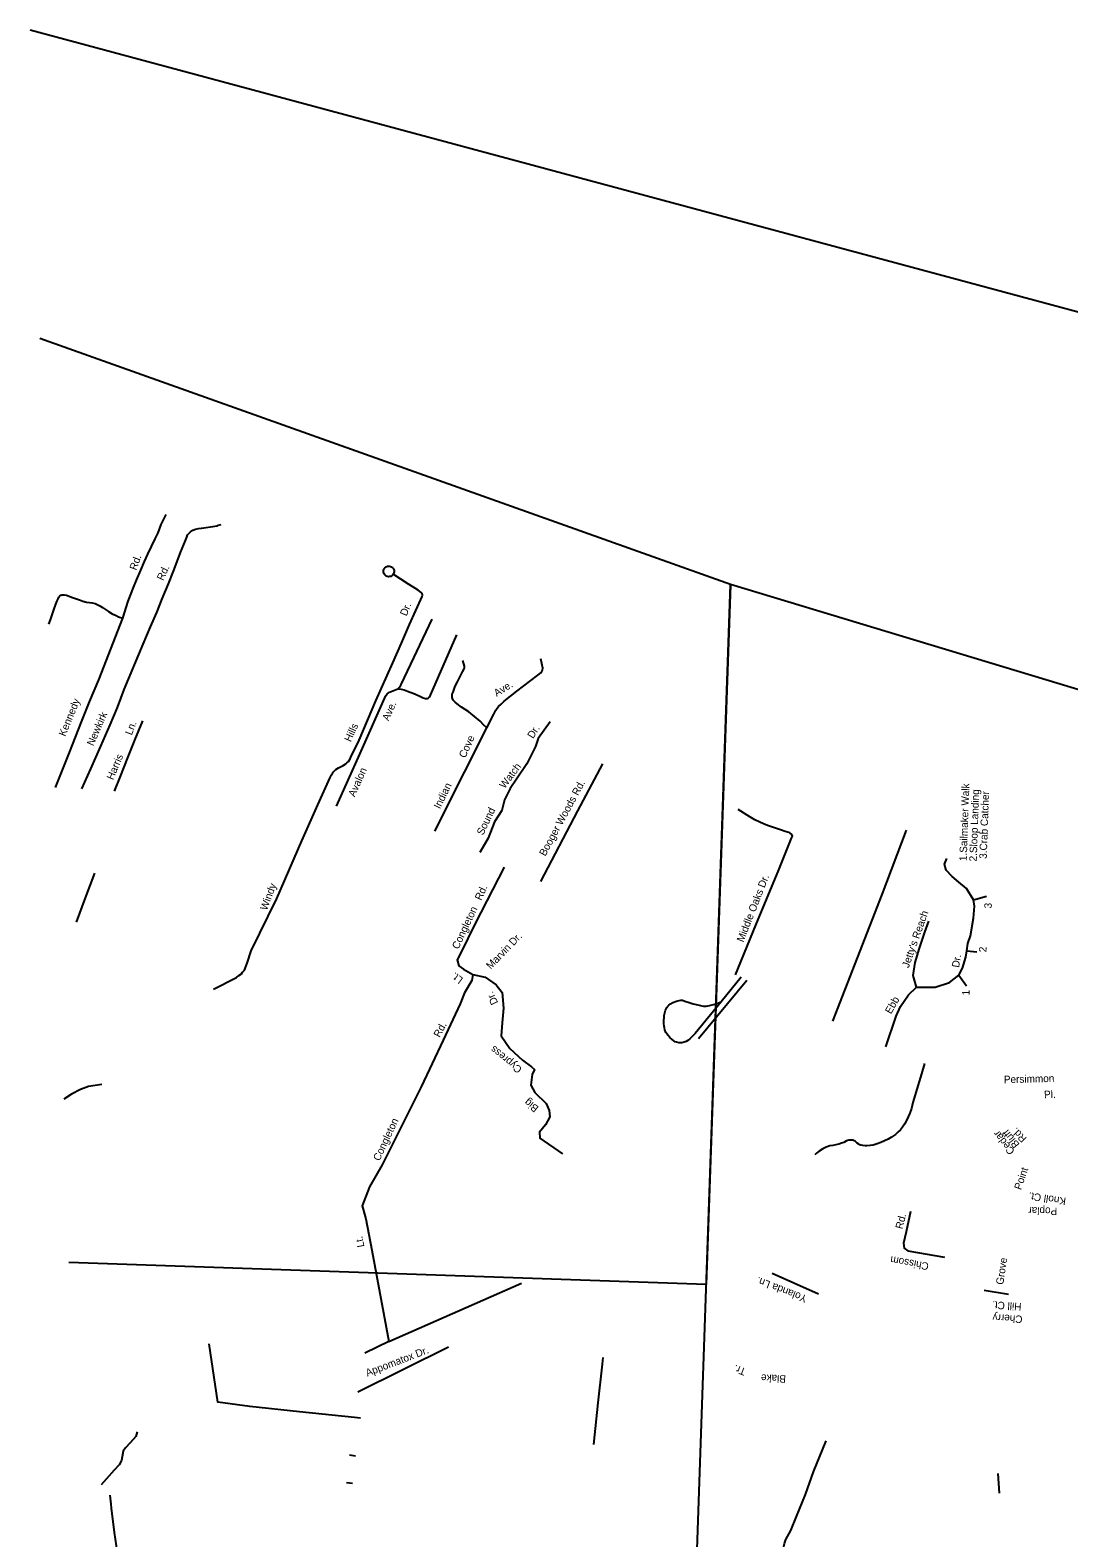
# Model space of a CAD drawing. Extents: x 2308163 to 2335412, y -96774 to 127732.
# Drawn here: x 2322501.8 to 2322537.4, y 95039.6 to 95091.3 of the extents above; entities that cross this region are included whole.
import ezdxf

# ---------------------------------------------------------------- set-up
doc = ezdxf.new("R2010")
doc.units = 0
for name, color, linetype in [('Old_Level_10', 7, 'Continuous'), ('Old_Level_35', 7, 'Continuous'), ('Old_Level_63', 7, 'Continuous')]:
    doc.layers.add(name, color=color, linetype=linetype)

msp = doc.modelspace()

# ---------------------------------------------------------------- linework, layer by layer
at = {"layer": 'Old_Level_35'}
for p, q in [((2322524.699, 95056.695), (2322526.357, 95058.696)), ((2322526.164, 95058.794), (2322525.479, 95057.959)), ((2322513.104, 95043.674), (2322512.894, 95043.695)), ((2322512.931, 95042.365), (2322512.728, 95042.401)), ((2322504.385, 95041.587), (2322504.203, 95041.384)), ((2322512.831, 95041.429), (2322512.628, 95041.45)), ((2322534.975, 95041.776), (2322535.017, 95041.102)), ((2322504.496, 95041.032), (2322504.533, 95040.714))]:
    msp.add_line(p, q, dxfattribs=at)
for points in [[(2322504.948, 95071.119), (2322505.128, 95071.7), (2322505.313, 95072.163), (2322505.421, 95072.419), (2322505.566, 95072.767), (2322505.69, 95073.059), (2322505.8, 95073.315), (2322506.056, 95073.839), (2322506.156, 95074.041), (2322506.266, 95074.333), (2322506.432, 95074.674)], [(2322503.541, 95065.261), (2322503.85, 95065.95), (2322504.189, 95066.725), (2322504.514, 95067.46), (2322504.77, 95068.056), (2322504.992, 95068.666), (2322505.649, 95070.223), (2322505.901, 95070.819), (2322506.11, 95071.313), (2322506.303, 95071.784), (2322506.514, 95072.294), (2322506.707, 95072.789), (2322506.932, 95073.367), (2322507.04, 95073.64), (2322507.095, 95073.779), (2322507.14, 95073.894), (2322507.171, 95073.971), (2322507.22, 95074.033), (2322507.268, 95074.078), (2322507.347, 95074.131), (2322507.443, 95074.167), (2322507.546, 95074.19), (2322507.649, 95074.203), (2322507.803, 95074.222), (2322507.959, 95074.247), (2322508.037, 95074.263), (2322508.169, 95074.286), (2322508.224, 95074.302), (2322508.326, 95074.331)], [(2322514.23, 95072.626), (2322514.205, 95072.593), (2322514.177, 95072.571), (2322514.144, 95072.551), (2322514.103, 95072.54), (2322514.06, 95072.539), (2322514.02, 95072.547), (2322513.989, 95072.561), (2322513.959, 95072.582), (2322513.936, 95072.606), (2322513.916, 95072.635), (2322513.904, 95072.661), (2322513.897, 95072.691), (2322513.894, 95072.723), (2322513.897, 95072.749), (2322513.904, 95072.78), (2322513.917, 95072.806), (2322513.934, 95072.833), (2322513.954, 95072.854), (2322513.977, 95072.873), (2322514.005, 95072.886), (2322514.03, 95072.895), (2322514.066, 95072.901), (2322514.1, 95072.899), (2322514.136, 95072.892), (2322514.163, 95072.879), (2322514.188, 95072.861), (2322514.206, 95072.847), (2322514.224, 95072.825), (2322514.237, 95072.805), (2322514.247, 95072.78), (2322514.254, 95072.753), (2322514.256, 95072.729), (2322514.256, 95072.701), (2322514.252, 95072.676), (2322514.244, 95072.651), (2322514.23, 95072.626)], [(2322511.643, 95064.71), (2322512.057, 95065.652), (2322512.106, 95065.746), (2322512.138, 95065.791), (2322512.17, 95065.837), (2322512.211, 95065.884), (2322512.259, 95065.929), (2322512.346, 95065.982), (2322512.505, 95066.064), (2322512.599, 95066.116), (2322512.639, 95066.148), (2322512.692, 95066.202), (2322512.744, 95066.285), (2322512.767, 95066.342), (2322513.055, 95066.925), (2322513.628, 95068.28), (2322514.215, 95069.582), (2322514.506, 95070.256), (2322514.786, 95070.899), (2322514.999, 95071.376), (2322515.169, 95071.76), (2322515.215, 95071.854), (2322515.226, 95071.904), (2322515.214, 95071.958), (2322515.185, 95071.993), (2322515.078, 95072.072), (2322514.754, 95072.278), (2322514.23, 95072.626)], [(2322502.409, 95070.91), (2322502.461, 95071.064), (2322502.579, 95071.405), (2322502.647, 95071.598), (2322502.692, 95071.713), (2322502.723, 95071.784), (2322502.755, 95071.838), (2322502.785, 95071.878), (2322502.816, 95071.901), (2322502.855, 95071.917), (2322502.882, 95071.919), (2322502.941, 95071.917), (2322503.019, 95071.902), (2322503.224, 95071.825), (2322503.456, 95071.74), (2322503.58, 95071.696), (2322503.703, 95071.662), (2322503.805, 95071.652), (2322503.896, 95071.641), (2322504, 95071.615), (2322504.069, 95071.59), (2322504.161, 95071.54), (2322504.255, 95071.479), (2322504.316, 95071.433), (2322504.453, 95071.343), (2322504.577, 95071.269), (2322504.715, 95071.203), (2322504.8, 95071.162), (2322504.948, 95071.119)], [(2322502.635, 95065.311), (2322503.113, 95066.509), (2322503.529, 95067.558), (2322503.8, 95068.246), (2322504.124, 95068.997), (2322504.948, 95071.119)], [(2322514.389, 95068.691), (2322514.438, 95068.746), (2322514.485, 95068.815), (2322514.511, 95068.868), (2322515.561, 95071.078)], [(2322514.389, 95068.691), (2322514.504, 95068.679), (2322514.599, 95068.655), (2322514.716, 95068.613), (2322514.933, 95068.53), (2322515.118, 95068.447), (2322515.258, 95068.38), (2322515.332, 95068.363), (2322515.39, 95068.362), (2322515.425, 95068.373), (2322515.45, 95068.389), (2322515.478, 95068.422), (2322515.502, 95068.469), (2322516.408, 95070.541)], [(2322517.444, 95067.351), (2322517.33, 95067.456), (2322517.208, 95067.577), (2322517.016, 95067.737), (2322516.816, 95067.899), (2322516.571, 95068.068), (2322516.417, 95068.173), (2322516.347, 95068.232), (2322516.31, 95068.278), (2322516.287, 95068.305), (2322516.257, 95068.357), (2322516.25, 95068.396), (2322516.244, 95068.444), (2322516.254, 95068.506), (2322516.278, 95068.576), (2322516.319, 95068.684), (2322516.355, 95068.778), (2322516.427, 95068.931), (2322516.518, 95069.117), (2322516.607, 95069.279), (2322516.657, 95069.379), (2322516.672, 95069.428), (2322516.674, 95069.473), (2322516.611, 95069.665)], [(2322517.444, 95067.351), (2322517.675, 95067.822), (2322517.749, 95067.961), (2322517.792, 95068.028), (2322517.844, 95068.087), (2322517.926, 95068.168), (2322518.029, 95068.267), (2322518.467, 95068.608), (2322519.184, 95069.155), (2322519.289, 95069.245), (2322519.322, 95069.287), (2322519.352, 95069.337), (2322519.363, 95069.4), (2322519.294, 95069.722)], [(2322512.275, 95064.663), (2322513.077, 95066.449), (2322513.935, 95068.383), (2322513.963, 95068.443), (2322513.981, 95068.469), (2322513.998, 95068.488), (2322514.021, 95068.515), (2322514.049, 95068.543), (2322514.065, 95068.556), (2322514.1, 95068.576), (2322514.389, 95068.691)], [(2322504.666, 95065.181), (2322504.852, 95065.658), (2322505.129, 95066.355), (2322505.361, 95066.926), (2322505.63, 95067.591)], [(2322515.655, 95063.808), (2322516.673, 95065.83), (2322517.444, 95067.351)], [(2322519.609, 95067.557), (2322519.196, 95066.983), (2322519.109, 95066.712), (2322518.813, 95066.114), (2322518.462, 95065.597), (2322518.235, 95065.271), (2322518.045, 95064.886), (2322517.954, 95064.516), (2322517.705, 95064.133), (2322517.489, 95063.571), (2322517.196, 95063.072)], [(2322519.294, 95062.086), (2322520.556, 95064.51), (2322521.425, 95066.114)], [(2322509.356, 95059.704), (2322510.229, 95061.5), (2322511.089, 95063.48), (2322511.643, 95064.71)], [(2322525.97, 95058.885), (2322526.668, 95060.579), (2322527.456, 95062.483), (2322527.898, 95063.574), (2322527.93, 95063.636), (2322527.908, 95063.691), (2322527.839, 95063.747), (2322527.761, 95063.772), (2322527.676, 95063.799), (2322527.521, 95063.857), (2322527.072, 95064.008), (2322526.986, 95064.034), (2322526.932, 95064.059), (2322526.809, 95064.116), (2322526.638, 95064.2), (2322526.468, 95064.296), (2322526.069, 95064.548)], [(2322529.308, 95057.287), (2322531.001, 95061.639), (2322531.836, 95063.839)], [(2322518.037, 95062.574), (2322517.044, 95060.641), (2322516.546, 95059.636), (2322516.422, 95059.389), (2322516.473, 95059.194), (2322516.642, 95059.073), (2322516.964, 95058.888), (2322517.386, 95058.796), (2322517.763, 95058.533), (2322517.966, 95058.275), (2322518.005, 95057.733), (2322517.969, 95057.233), (2322517.934, 95056.791), (2322518.228, 95056.356), (2322518.658, 95055.955), (2322518.971, 95055.718)], [(2322531.132, 95056.413), (2322531.48, 95057.467), (2322531.637, 95057.795), (2322531.912, 95058.192), (2322532.182, 95058.458), (2322532.82, 95058.451), (2322533.32, 95058.622), (2322533.633, 95058.872), (2322533.757, 95059.114), (2322533.872, 95059.488), (2322533.908, 95059.704), (2322533.946, 95059.949), (2322534.042, 95060.221), (2322534.136, 95060.827), (2322534.179, 95061.232), (2322534.143, 95061.45), (2322533.895, 95061.836), (2322533.641, 95062.062), (2322533.402, 95062.259), (2322533.206, 95062.469), (2322533.14, 95062.674), (2322533.22, 95062.874)], [(2322503.971, 95062.365), (2322503.658, 95061.526), (2322503.342, 95060.689)], [(2322534.143, 95061.45), (2322534.587, 95061.581)], [(2322532.182, 95058.458), (2322532.065, 95058.854), (2322532.139, 95059.301), (2322532.286, 95059.789), (2322532.465, 95060.348), (2322532.608, 95060.72)], [(2322508.061, 95058.393), (2322508.848, 95058.787), (2322508.932, 95058.852), (2322509.015, 95058.91), (2322509.058, 95058.97), (2322509.122, 95059.036), (2322509.212, 95059.284), (2322509.356, 95059.704)], [(2322533.908, 95059.704), (2322534.258, 95059.67)], [(2322516.964, 95058.888), (2322516.923, 95058.686), (2322516.677, 95058.263), (2322516.526, 95057.884), (2322515.944, 95056.643), (2322515.181, 95055.039), (2322513.842, 95052.363), (2322513.416, 95051.609), (2322513.162, 95050.956), (2322513.285, 95050.506), (2322513.495, 95049.437)], [(2322533.633, 95058.872), (2322533.904, 95058.499)], [(2322525.479, 95057.959), (2322524.593, 95056.87), (2322524.488, 95056.764), (2322524.408, 95056.688), (2322524.337, 95056.626), (2322524.284, 95056.591), (2322524.21, 95056.567), (2322524.131, 95056.55), (2322524.022, 95056.549), (2322523.953, 95056.565), (2322523.905, 95056.581), (2322523.797, 95056.658), (2322523.723, 95056.726), (2322523.659, 95056.797), (2322523.581, 95056.906), (2322523.548, 95056.997), (2322523.534, 95057.06), (2322523.528, 95057.115), (2322523.514, 95057.208), (2322523.511, 95057.308), (2322523.519, 95057.412), (2322523.529, 95057.49), (2322523.545, 95057.577), (2322523.573, 95057.663), (2322523.619, 95057.756), (2322523.647, 95057.807), (2322523.679, 95057.838), (2322523.742, 95057.883), (2322523.822, 95057.929), (2322523.948, 95057.973), (2322524.034, 95058.001), (2322524.097, 95058.015), (2322524.152, 95058.006), (2322524.236, 95057.981), (2322524.379, 95057.925), (2322524.519, 95057.88), (2322524.679, 95057.846), (2322524.814, 95057.817), (2322524.875, 95057.81), (2322524.96, 95057.807), (2322525.085, 95057.827), (2322525.267, 95057.878), (2322525.479, 95057.959)], [(2322532.463, 95055.836), (2322532.352, 95055.48), (2322532.275, 95055.223), (2322532.054, 95054.502), (2322532.011, 95054.292), (2322531.952, 95054.129), (2322531.902, 95054.005), (2322531.841, 95053.887), (2322531.771, 95053.759), (2322531.706, 95053.659), (2322531.634, 95053.566), (2322531.542, 95053.477), (2322531.458, 95053.399), (2322531.33, 95053.316), (2322531.209, 95053.246), (2322531.087, 95053.184), (2322530.962, 95053.127), (2322530.839, 95053.078), (2322530.697, 95053.039), (2322530.598, 95053.024), (2322530.48, 95053.016), (2322530.419, 95053.014), (2322530.346, 95053.019), (2322530.276, 95053.036), (2322530.243, 95053.052)], [(2322518.971, 95055.718), (2322519.072, 95055.633), (2322518.989, 95055.462), (2322518.947, 95055.092), (2322519.083, 95054.841), (2322519.475, 95054.461), (2322519.583, 95054.226), (2322519.595, 95054.013), (2322519.45, 95053.729), (2322519.249, 95053.485), (2322519.261, 95053.273), (2322520.034, 95052.744)], [(2322504.228, 95055.121), (2322503.773, 95055.044), (2322503.495, 95054.948), (2322503.186, 95054.791), (2322502.923, 95054.611)], [(2322530.243, 95053.052), (2322530.209, 95053.067), (2322530.145, 95053.11), (2322530.073, 95053.17), (2322530.039, 95053.188), (2322530, 95053.202), (2322529.937, 95053.209), (2322529.859, 95053.203), (2322529.787, 95053.18), (2322529.685, 95053.128), (2322529.606, 95053.1), (2322529.521, 95053.074), (2322529.41, 95053.049), (2322529.315, 95053.028), (2322529.213, 95053.008), (2322529.081, 95052.965), (2322528.969, 95052.912), (2322528.849, 95052.828), (2322528.753, 95052.761), (2322528.689, 95052.707)], [(2322531.974, 95050.764), (2322531.828, 95050.067), (2322531.738, 95049.673), (2322531.763, 95049.504), (2322531.882, 95049.409), (2322533.142, 95049.197)], [(2322513.495, 95049.437), (2322514.079, 95046.301), (2322513.25, 95045.899)], [(2322527.227, 95048.642), (2322528.815, 95047.939)], [(2322514.079, 95046.301), (2322518.627, 95048.297)], [(2322535.335, 95047.91), (2322534.505, 95048.045)], [(2322512.894, 95043.695), (2322511.015, 95043.889), (2322509.307, 95044.07), (2322508.207, 95044.214), (2322507.905, 95046.222)], [(2322513.016, 95044.575), (2322516.122, 95046.116)], [(2322521.424, 95045.756), (2322521.398, 95045.525), (2322521.245, 95044.197), (2322521.101, 95042.769)], [(2322505.44, 95043.201), (2322505.395, 95043.037), (2322505.2, 95042.825), (2322505.037, 95042.652), (2322504.959, 95042.535), (2322504.929, 95042.348), (2322504.899, 95042.222), (2322504.822, 95042.073), (2322504.651, 95041.885), (2322504.385, 95041.587)], [(2322527.622, 95039.216), (2322527.649, 95039.372), (2322527.702, 95039.512), (2322527.866, 95039.814), (2322528.071, 95040.291), (2322528.369, 95041.049), (2322528.645, 95041.831), (2322529.083, 95042.892)], [(2322504.533, 95040.714), (2322504.548, 95040.588), (2322504.653, 95039.746), (2322504.783, 95038.832), (2322504.857, 95038.224), (2322504.85, 95038.02), (2322504.773, 95037.825), (2322504.587, 95037.567), (2322504.392, 95037.37)]]:
    msp.add_lwpolyline(points, dxfattribs=at)
at = {"layer": 'Old_Level_63'}
for p, q in [((2322525.797, 95072.268), (2322502.1, 95080.71)), ((2322557.553, 95062.69), (2322525.797, 95072.268))]:
    msp.add_line(p, q, dxfattribs=at)
for points in [[(2322607.397, 95061.367), (2322597.076, 95065.645), (2322501.767, 95091.289)], [(2322525.796, 95072.262), (2322524.968, 95048.251), (2322503.099, 95049.005)], [(2322557.553, 95062.69), (2322555.782, 95011.346), (2322523.73, 95012.357), (2322525.797, 95072.268)]]:
    msp.add_lwpolyline(points, dxfattribs=at)

# ---------------------------------------------------------------- texts
at = {"layer": 'Old_Level_10'}
for s, height, rotation, p in [('Rd.', 0.2563, 69.6167, (2322505.406, 95072.74)), ('Rd.', 0.2563, 65.0847, (2322506.331, 95072.386)), ('Dr.', 0.2563, 67.3169, (2322514.681, 95071.168)), ('Ave.', 0.2563, 32.0499, (2322517.777, 95068.413)), ('Kennedy', 0.2563, 67.8467, (2322502.971, 95067.04)), ('Newkirk', 0.2563, 66.499, (2322503.935, 95066.714)), ('Ave.', 0.2563, 66.0506, (2322514.066, 95067.571)), ('Ln.', 0.2563, 69.1108, (2322505.254, 95067.084)), ('Hills', 0.2563, 65.6411, (2322512.768, 95066.85)), ('Dr.', 0.2563, 57.3171, (2322519.024, 95066.964)), ('Cove', 0.2563, 65.514, (2322516.698, 95066.298)), ('Harris', 0.2563, 67.3307, (2322504.616, 95065.546)), ('Avalon', 0.2563, 65.8193, (2322512.901, 95064.963)), ('Watch', 0.2563, 53.1139, (2322518.051, 95065.248)), ('Indian ', 0.2563, 63.7995, (2322515.83, 95064.553)), ('Booger Woods Rd.', 0.25632, 61.6242, (2322519.445, 95062.93)), ('1.Sailmaker Walk', 0.25632, 88.0247, (2322533.907, 95062.776)), ('2.Sloop Landing', 0.25632, 88.0247, (2322534.25, 95062.766)), ('3.Crab Catcher', 0.25632, 88.0247, (2322534.594, 95062.856)), ('Sound ', 0.2563, 64.3347, (2322517.31, 95063.649)), ('Windy', 0.2563, 69.4786, (2322509.889, 95061.071)), ('Middle Oaks Dr.', 0.25632, 68.7633, (2322526.243, 95059.981)), ('Congleton   Rd.', 0.25632, 64.9615, (2322516.461, 95059.738)), ("Jetty's Reach", 0.25632, 70.5106, (2322531.915, 95059.099)), ('3', 0.256, 88.0247, (2322534.763, 95061.154)), ('Marvin Dr.', 0.2563, 45.8234, (2322517.571, 95059.054)), ('Dr.', 0.2563, 80.239, (2322533.642, 95059.113)), ('2', 0.256, 88.0247, (2322534.582, 95059.651)), ('Lt.', 0.2563, 143.6523, (2322516.646, 95058.757)), ('Dr.', 0.2563, 115.5158, (2322517.833, 95057.924)), ('Ebb ', 0.2563, 60.3233, (2322531.308, 95057.514)), ('1', 0.256, 88.0247, (2322534.001, 95058.169)), ('Rd.', 0.2563, 61.5377, (2322515.818, 95056.711)), ('Cypress', 0.2563, 140.9663, (2322518.667, 95055.676)), ('Persimmon ', 0.2563, 1.5076, (2322535.184, 95055.161)), ('Pl.', 0.2563, 1.5076, (2322536.563, 95054.647)), ('Big', 0.2563, 141.4721, (2322519.239, 95054.342)), ('Congleton', 0.2563, 64.9413, (2322513.754, 95052.474)), ('Cedar ', 0.2563, 128.3484, (2322535.572, 95052.833)), ('Bluff', 0.2563, 128.3484, (2322535.736, 95053.063)), ('Rd.', 0.2563, 134.7737, (2322535.984, 95053.282)), ('Point', 0.2563, 71.0018, (2322535.768, 95051.483)), ('Knoll Ct.', 0.2563, 171.486, (2322537.327, 95051.228)), ('Poplar', 0.2563, 178.5533, (2322537.016, 95050.892)), ('Rd.', 0.2563, 75.3776, (2322531.7, 95050.14)), ('Lt. ', 0.2563, 101.4483, (2322513.24, 95049.557)), ('Chissom', 0.2563, 169.6256, (2322532.621, 95048.993)), ('Grove ', 0.2563, 81.4647, (2322535.159, 95048.235)), ('Yolanda Ln.', 0.25632, 158.6402, (2322528.451, 95047.86)), ('Hill Ct.', 0.2563, 176.1975, (2322535.793, 95047.616)), ('Cherry ', 0.2563, 176.1975, (2322535.828, 95047.184)), ('Appomatox Dr.', 0.25632, 20.8983, (2322513.336, 95045.095)), ('Tr.', 0.2563, 159.6034, (2322526.356, 95045.363)), ('Blake', 0.2563, 177.5682, (2322527.708, 95045.14))]:
    msp.add_text(s, height=height, rotation=rotation, dxfattribs=at).set_placement(p)

doc.saveas('drawing.dxf')
